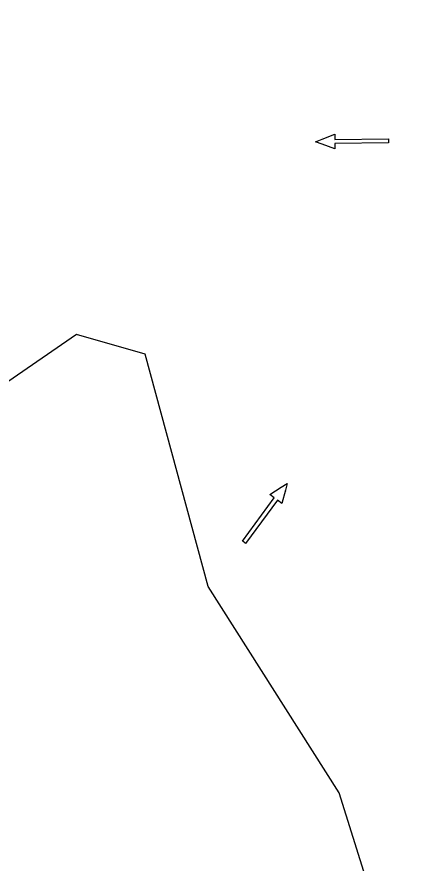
# Model space of a CAD drawing. Extents: x 465700 to 483515, y 488970 to 507540.
# Drawn here: x 474671 to 474928, y 504814 to 505367 of the extents above; entities that cross this region are included whole.
import ezdxf

# ---------------------------------------------------------------- set-up
doc = ezdxf.new("R2010")
doc.units = 0
for name, color, linetype in [('Default', 7, 'Continuous'), ('Exist Plan Preparation Drainage Flow Arrows', 7, 'Continuous'), ('Exist Plan Preparation Watershed Blue', 7, 'Continuous'), ('Scratch_Level_4', 7, 'Continuous')]:
    doc.layers.add(name, color=color, linetype=linetype)

# ---------------------------------------------------------------- blocks, each defined once
blk = doc.blocks.new('Existing ground flow arrow')
at = {"layer": 'Default'}
blk.add_line((2.5, -4.33), (2.5, -4.33), dxfattribs=at)
blk.add_lwpolyline([(-1.29, -47.2), (-1.28, -12.53), (-4.77, -12.53), (-1.65, -4.33), (0, 0), (1.65, -4.33), (4.78, -12.53), (1.28, -12.52), (1.29, -47.19), (0, -47.2)], close=True, dxfattribs=at)

msp = doc.modelspace()

# ---------------------------------------------------------------- linework, layer by layer
at = {"layer": 'Exist Plan Preparation Watershed Blue'}
msp.add_lwpolyline([(474927.77, 504713.75), (474882, 504859.82), (474796.36, 504994.66), (474755.09, 505146.54), (474710.28, 505159.29), (474665.31, 505128.41), (474612.14, 505187.24), (474547.27, 505263.26), (474479.75, 505339.2), (474457.09, 505370.44)], dxfattribs=at)
at = {"layer": 'Scratch_Level_4'}
msp.add_lwpolyline([(474927.77, 504713.75), (474882, 504859.82), (474796.36, 504994.66), (474755.09, 505146.54), (474710.28, 505159.29), (474665.31, 505128.41), (474630.64, 505095.35), (474561.34, 505038.16), (474572.33, 505020.45), (474583.42, 505001.22), (474598.56, 504971.69), (474610.53, 504945.48), (474619.28, 504924.18), (474626.52, 504904.71), (474636.37, 504874.75), (474648.84, 504827.06), (474655.42, 504793.19), (474660.02, 504761.97), (474662.65, 504732.92), (474664.1, 504701.99), (474664.34, 504667.15), (474700.48, 504660.25), (474743.93, 504720.52), (474855.94, 504731.27)], close=True, dxfattribs=at)

# ---------------------------------------------------------------- block references
at = {"layer": 'Exist Plan Preparation Drainage Flow Arrows', "yscale": 1.0124070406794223}
for p, xscale, rotation in [((474866.52, 505285.43), 1.0124070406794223, 90.75301563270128), ((474848.12, 505062.06), 1.0124070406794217, -36.31868515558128)]:
    msp.add_blockref('Existing ground flow arrow', p, dxfattribs=dict(at, xscale=xscale, rotation=rotation))

doc.saveas('drawing.dxf')
